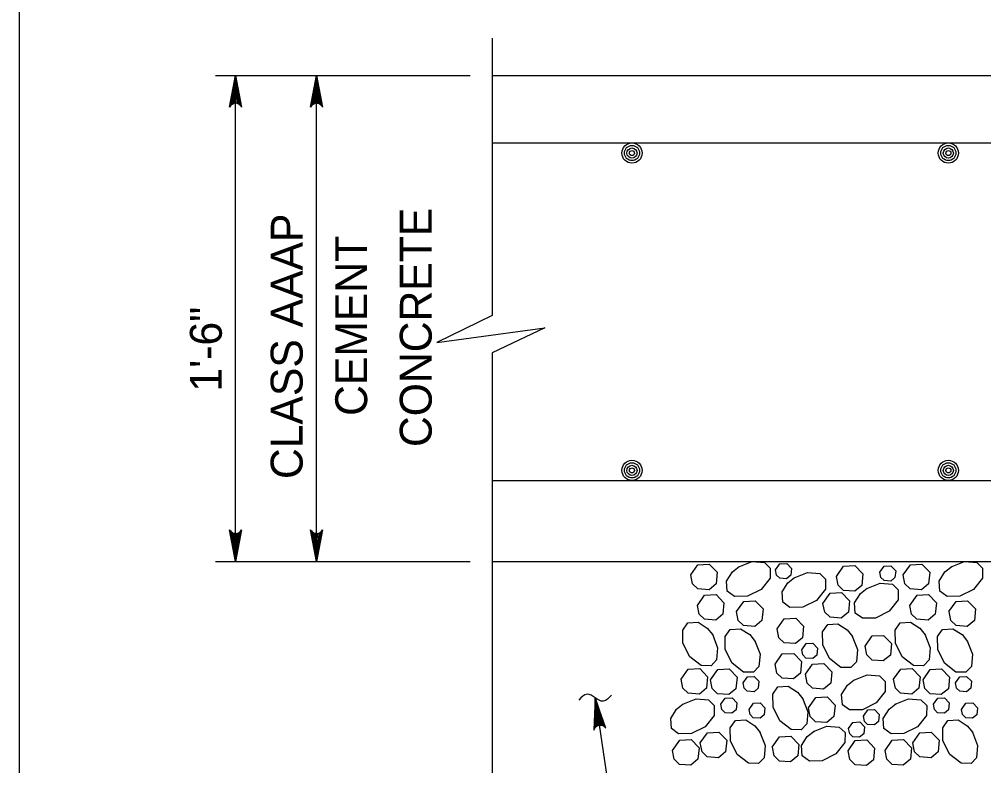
# Model space of a CAD drawing. Extents: x 636530 to 644067, y 294168 to 299122.
# Drawn here: x 641569.8 to 641660.5, y 296409.2 to 296479.4 of the extents above; entities that cross this region are included whole.
import ezdxf

# ---------------------------------------------------------------- set-up
doc = ezdxf.new("R2010")
doc.units = 0
doc.layers.add('1', color=7, linetype='Continuous')

msp = doc.modelspace()

# ---------------------------------------------------------------- linework, layer by layer
at = {"layer": '1'}
for p, q in [((641569.783, 296529.476), (641569.783, 295965.476)), ((641614.269, 296477.597), (641614.269, 296451.523)), ((641588.232, 296474.097), (641612.211, 296474.097)), ((641590.136, 296428.377), (641590.136, 296474.097)), ((641597.756, 296428.377), (641597.756, 296474.097)), ((641614.269, 296474.097), (641756.611, 296474.097)), ((641614.269, 296467.748), (641661.364, 296467.748)), ((641614.269, 296448.005), (641614.269, 296403.665)), ((641614.269, 296435.997), (641661.364, 296435.997)), ((641588.232, 296428.377), (641612.211, 296428.377)), ((641614.269, 296428.377), (641756.611, 296428.377)), ((641623.967, 296415.555), (641626.442, 296398.829))]:
    msp.add_line(p, q, dxfattribs=at)
for points in [[(641590.136, 296474.097), (641590.695, 296471.115), (641590.616, 296471.23), (641590.536, 296471.345), (641590.436, 296471.404), (641590.336, 296471.463), (641590.236, 296471.48), (641590.136, 296471.497), (641590.036, 296471.48), (641589.936, 296471.463), (641589.836, 296471.404), (641589.736, 296471.345), (641589.657, 296471.23), (641589.577, 296471.115), (641590.136, 296474.097), (641589.657, 296471.23), (641589.736, 296471.345), (641590.136, 296474.097), (641589.836, 296471.404), (641589.936, 296471.463), (641590.136, 296474.097), (641590.036, 296471.48), (641590.136, 296471.497), (641590.136, 296474.097), (641590.236, 296471.48), (641590.336, 296471.463), (641590.136, 296474.097), (641590.436, 296471.404), (641590.536, 296471.345), (641590.136, 296474.097), (641590.616, 296471.23)], [(641597.756, 296474.097), (641598.315, 296471.115), (641598.236, 296471.23), (641598.156, 296471.345), (641598.056, 296471.404), (641597.956, 296471.463), (641597.856, 296471.48), (641597.756, 296471.497), (641597.656, 296471.48), (641597.556, 296471.463), (641597.456, 296471.404), (641597.356, 296471.345), (641597.277, 296471.23), (641597.197, 296471.115), (641597.756, 296474.097), (641597.277, 296471.23), (641597.356, 296471.345), (641597.756, 296474.097), (641597.456, 296471.404), (641597.556, 296471.463), (641597.756, 296474.097), (641597.656, 296471.48), (641597.756, 296471.497), (641597.756, 296474.097), (641597.856, 296471.48), (641597.956, 296471.463), (641597.756, 296474.097), (641598.056, 296471.404), (641598.156, 296471.345), (641597.756, 296474.097), (641598.236, 296471.23)], [(641614.269, 296451.523), (641609.084, 296448.986), (641619.233, 296450.366), (641614.269, 296448.005)], [(641590.136, 296428.377), (641589.577, 296431.36), (641589.657, 296431.245), (641589.736, 296431.13), (641589.836, 296431.071), (641589.936, 296431.012), (641590.036, 296430.995), (641590.136, 296430.977), (641590.236, 296430.995), (641590.336, 296431.012), (641590.436, 296431.071), (641590.536, 296431.13), (641590.616, 296431.245), (641590.695, 296431.36), (641590.136, 296428.377), (641590.616, 296431.245), (641590.536, 296431.13), (641590.136, 296428.377), (641590.436, 296431.071), (641590.336, 296431.012), (641590.136, 296428.377), (641590.236, 296430.995), (641590.136, 296430.977), (641590.136, 296428.377), (641590.036, 296430.995), (641589.936, 296431.012), (641590.136, 296428.377), (641589.836, 296431.071), (641589.736, 296431.13), (641590.136, 296428.377), (641589.657, 296431.245)], [(641597.756, 296428.377), (641597.197, 296431.36), (641597.277, 296431.245), (641597.356, 296431.13), (641597.456, 296431.071), (641597.556, 296431.012), (641597.656, 296430.995), (641597.756, 296430.977), (641597.856, 296430.995), (641597.956, 296431.012), (641598.056, 296431.071), (641598.156, 296431.13), (641598.236, 296431.245), (641598.315, 296431.36), (641597.756, 296428.377), (641598.236, 296431.245), (641598.156, 296431.13), (641597.756, 296428.377), (641598.056, 296431.071), (641597.956, 296431.012), (641597.756, 296428.377), (641597.856, 296430.995), (641597.756, 296430.977), (641597.756, 296428.377), (641597.656, 296430.995), (641597.556, 296431.012), (641597.756, 296428.377), (641597.456, 296431.071), (641597.356, 296431.13), (641597.756, 296428.377), (641597.277, 296431.245)], [(641638.73, 296428.377), (641639.885, 296428.278), (641640.434, 296427.756), (641640.417, 296426.818), (641639.583, 296425.753), (641638.295, 296425.109), (641637.081, 296425.088), (641636.398, 296425.573), (641636.333, 296426.54), (641636.888, 296427.405), (641637.523, 296427.911)], [(641637.472, 296427.879), (641638.73, 296428.377)], [(641658.718, 296428.377), (641659.873, 296428.278), (641660.422, 296427.756), (641660.405, 296426.818), (641659.572, 296425.753), (641658.284, 296425.109), (641657.07, 296425.088), (641656.387, 296425.573), (641656.322, 296426.54), (641656.876, 296427.405), (641657.511, 296427.911)], [(641657.46, 296427.879), (641658.718, 296428.377)], [(641632.961, 296427.114), (641633.633, 296428.071), (641634.706, 296428.132), (641635.452, 296427.358), (641635.344, 296426.274), (641634.681, 296425.723), (641633.622, 296425.799), (641633.123, 296426.283), (641632.961, 296427.114)], [(641640.942, 296427.583), (641641.345, 296428.157), (641641.989, 296428.193), (641642.437, 296427.729), (641642.372, 296427.079), (641641.974, 296426.748), (641641.338, 296426.794), (641641.039, 296427.084), (641640.942, 296427.583)], [(641646.667, 296426.969), (641647.339, 296427.925), (641648.412, 296427.987), (641649.159, 296427.213), (641649.051, 296426.129), (641648.388, 296425.577), (641647.328, 296425.654), (641646.829, 296426.138), (641646.667, 296426.969)], [(641650.746, 296427.362), (641651.149, 296427.936), (641651.793, 296427.973), (641652.241, 296427.508), (641652.176, 296426.858), (641651.779, 296426.527), (641651.142, 296426.573), (641650.843, 296426.863), (641650.746, 296427.362)], [(641652.949, 296427.114), (641653.621, 296428.071), (641654.695, 296428.132), (641655.441, 296427.358), (641655.333, 296426.274), (641654.67, 296425.723), (641653.61, 296425.799), (641653.111, 296426.283), (641652.95, 296427.114)], [(641642.684, 296426.846), (641643.941, 296427.345), (641645.097, 296427.245), (641645.646, 296426.723), (641645.628, 296425.786), (641644.795, 296424.72), (641643.507, 296424.076), (641642.293, 296424.055), (641641.61, 296424.541), (641641.545, 296425.507), (641642.1, 296426.372), (641642.735, 296426.879)], [(641649.516, 296425.83), (641650.774, 296426.328), (641651.929, 296426.228), (641652.478, 296425.706), (641652.461, 296424.769), (641651.627, 296423.704), (641650.339, 296423.06), (641649.126, 296423.038), (641648.442, 296423.524), (641648.378, 296424.491), (641648.932, 296425.355), (641649.567, 296425.862)], [(641633.593, 296424.251), (641634.265, 296425.208), (641635.339, 296425.269), (641636.085, 296424.495), (641635.977, 296423.411), (641635.314, 296422.86), (641634.254, 296422.936), (641633.756, 296423.42), (641633.594, 296424.251)], [(641645.402, 296424.439), (641646.074, 296425.395), (641647.147, 296425.457), (641647.894, 296424.683), (641647.786, 296423.599), (641647.123, 296423.047), (641646.063, 296423.124), (641645.564, 296423.608), (641645.402, 296424.439)], [(641653.582, 296424.251), (641654.254, 296425.208), (641655.327, 296425.269), (641656.073, 296424.495), (641655.965, 296423.411), (641655.302, 296422.86), (641654.243, 296422.936), (641653.744, 296423.42), (641653.582, 296424.251)], [(641637.269, 296423.666), (641637.941, 296424.622), (641639.014, 296424.683), (641639.76, 296423.91), (641639.652, 296422.826), (641638.989, 296422.274), (641637.93, 296422.351), (641637.431, 296422.834), (641637.269, 296423.665)], [(641657.257, 296423.666), (641657.929, 296424.622), (641659.003, 296424.683), (641659.749, 296423.91), (641659.641, 296422.826), (641658.978, 296422.274), (641657.918, 296422.351), (641657.42, 296422.834), (641657.258, 296423.665)], [(641641.091, 296422.039), (641641.763, 296422.996), (641642.836, 296423.057), (641643.583, 296422.283), (641643.475, 296421.199), (641642.812, 296420.648), (641641.752, 296420.724), (641641.253, 296421.208), (641641.091, 296422.039)], [(641634.992, 296421.527), (641635.491, 296420.269), (641635.391, 296419.114), (641634.869, 296418.565), (641633.931, 296418.582), (641632.866, 296419.416), (641632.222, 296420.704), (641632.201, 296421.917), (641632.686, 296422.601), (641633.653, 296422.665), (641634.518, 296422.111), (641635.024, 296421.476)], [(641638.978, 296420.917), (641639.476, 296419.659), (641639.377, 296418.504), (641638.855, 296417.955), (641637.917, 296417.972), (641636.852, 296418.806), (641636.208, 296420.094), (641636.187, 296421.307), (641636.672, 296421.991), (641637.639, 296422.055), (641638.504, 296421.501), (641639.01, 296420.866)], [(641648.148, 296421.364), (641648.647, 296420.107), (641648.547, 296418.951), (641648.025, 296418.402), (641647.087, 296418.42), (641646.022, 296419.253), (641645.378, 296420.541), (641645.357, 296421.755), (641645.842, 296422.438), (641646.809, 296422.502), (641647.674, 296421.948), (641648.18, 296421.313)], [(641654.981, 296421.527), (641655.479, 296420.269), (641655.379, 296419.114), (641654.857, 296418.565), (641653.92, 296418.582), (641652.855, 296419.416), (641652.211, 296420.704), (641652.189, 296421.917), (641652.675, 296422.601), (641653.642, 296422.665), (641654.506, 296422.111), (641655.013, 296421.476)], [(641658.966, 296420.917), (641659.465, 296419.659), (641659.365, 296418.504), (641658.843, 296417.955), (641657.906, 296417.972), (641656.84, 296418.806), (641656.197, 296420.094), (641656.175, 296421.307), (641656.661, 296421.991), (641657.627, 296422.055), (641658.492, 296421.501), (641658.999, 296420.866)], [(641649.356, 296420.413), (641650.028, 296421.369), (641651.101, 296421.43), (641651.848, 296420.657), (641651.74, 296419.573), (641651.077, 296419.021), (641650.017, 296419.098), (641649.518, 296419.581), (641649.356, 296420.413)], [(641643.401, 296420.08), (641643.804, 296420.654), (641644.448, 296420.691), (641644.896, 296420.226), (641644.831, 296419.576), (641644.433, 296419.245), (641643.797, 296419.291), (641643.498, 296419.581), (641643.401, 296420.08)], [(641640.903, 296418.719), (641641.575, 296419.675), (641642.648, 296419.736), (641643.394, 296418.963), (641643.286, 296417.878), (641642.623, 296417.327), (641641.563, 296417.404), (641641.065, 296417.887), (641640.903, 296418.718)], [(641643.743, 296417.769), (641644.416, 296418.725), (641645.489, 296418.787), (641646.235, 296418.013), (641646.127, 296416.929), (641645.464, 296416.377), (641644.404, 296416.454), (641643.906, 296416.938), (641643.744, 296417.769)], [(641632.058, 296417.295), (641632.73, 296418.252), (641633.803, 296418.313), (641634.549, 296417.539), (641634.441, 296416.455), (641633.778, 296415.904), (641632.719, 296415.98), (641632.22, 296416.464), (641632.058, 296417.295)], [(641634.823, 296417.254), (641635.495, 296418.211), (641636.569, 296418.272), (641637.315, 296417.498), (641637.207, 296416.414), (641636.544, 296415.863), (641635.484, 296415.94), (641634.986, 296416.423), (641634.824, 296417.254)], [(641637.882, 296416.959), (641638.285, 296417.533), (641638.93, 296417.57), (641639.377, 296417.105), (641639.312, 296416.455), (641638.915, 296416.124), (641638.279, 296416.17), (641637.979, 296416.46), (641637.882, 296416.959)], [(641648.296, 296417.208), (641649.554, 296417.706), (641650.709, 296417.606), (641651.258, 296417.084), (641651.241, 296416.147), (641650.407, 296415.082), (641649.119, 296414.438), (641647.906, 296414.416), (641647.222, 296414.902), (641647.158, 296415.869), (641647.712, 296416.733), (641648.347, 296417.24)], [(641652.046, 296417.295), (641652.718, 296418.252), (641653.792, 296418.313), (641654.538, 296417.539), (641654.43, 296416.455), (641653.767, 296415.904), (641652.707, 296415.98), (641652.209, 296416.464), (641652.047, 296417.295)], [(641654.812, 296417.254), (641655.484, 296418.211), (641656.557, 296418.272), (641657.304, 296417.498), (641657.196, 296416.414), (641656.532, 296415.863), (641655.473, 296415.94), (641654.974, 296416.423), (641654.812, 296417.254)], [(641657.871, 296416.959), (641658.274, 296417.533), (641658.918, 296417.57), (641659.366, 296417.105), (641659.301, 296416.455), (641658.903, 296416.124), (641658.267, 296416.17), (641657.968, 296416.46), (641657.871, 296416.959)], [(641643.471, 296415.508), (641643.97, 296414.25), (641643.87, 296413.095), (641643.348, 296412.546), (641642.41, 296412.563), (641641.345, 296413.397), (641640.701, 296414.684), (641640.68, 296415.898), (641641.165, 296416.581), (641642.132, 296416.646), (641642.997, 296416.092), (641643.503, 296415.457)], [(641623.967, 296415.555), (641623.85, 296412.523), (641623.912, 296412.648), (641623.974, 296412.774), (641624.065, 296412.847), (641624.155, 296412.92), (641624.251, 296412.952), (641624.348, 296412.983), (641624.449, 296412.981), (641624.55, 296412.979), (641624.658, 296412.935), (641624.766, 296412.891), (641624.861, 296412.789), (641624.957, 296412.687), (641623.967, 296415.555), (641624.861, 296412.789), (641624.766, 296412.891), (641623.967, 296415.555), (641624.658, 296412.935), (641624.55, 296412.979), (641623.967, 296415.555), (641624.449, 296412.981), (641624.348, 296412.983), (641623.967, 296415.555), (641624.251, 296412.952), (641624.155, 296412.92), (641623.967, 296415.555), (641624.065, 296412.847), (641623.974, 296412.774), (641623.967, 296415.555), (641623.912, 296412.648)], [(641632.209, 296414.961), (641633.467, 296415.46), (641634.622, 296415.36), (641635.172, 296414.838), (641635.154, 296413.9), (641634.321, 296412.835), (641633.033, 296412.191), (641631.819, 296412.17), (641631.136, 296412.655), (641631.071, 296413.622), (641631.625, 296414.487), (641632.26, 296414.993)], [(641635.801, 296414.941), (641636.205, 296415.515), (641636.849, 296415.552), (641637.296, 296415.088), (641637.232, 296414.437), (641636.834, 296414.106), (641636.198, 296414.153), (641635.899, 296414.443), (641635.802, 296414.941)], [(641638.449, 296414.469), (641638.853, 296415.042), (641639.497, 296415.079), (641639.945, 296414.615), (641639.88, 296413.965), (641639.482, 296413.634), (641638.846, 296413.68), (641638.547, 296413.97), (641638.45, 296414.468)], [(641644.042, 296414.623), (641644.715, 296415.579), (641645.788, 296415.64), (641646.534, 296414.867), (641646.426, 296413.783), (641645.763, 296413.231), (641644.703, 296413.308), (641644.205, 296413.791), (641644.043, 296414.623)], [(641652.198, 296414.961), (641653.456, 296415.46), (641654.611, 296415.36), (641655.16, 296414.838), (641655.143, 296413.9), (641654.309, 296412.835), (641653.021, 296412.191), (641651.808, 296412.17), (641651.124, 296412.655), (641651.06, 296413.622), (641651.614, 296414.487), (641652.249, 296414.993)], [(641655.79, 296414.941), (641656.193, 296415.515), (641656.837, 296415.552), (641657.285, 296415.088), (641657.22, 296414.437), (641656.822, 296414.106), (641656.186, 296414.153), (641655.887, 296414.443), (641655.79, 296414.941)], [(641658.438, 296414.469), (641658.841, 296415.042), (641659.485, 296415.079), (641659.933, 296414.615), (641659.868, 296413.965), (641659.471, 296413.634), (641658.835, 296413.68), (641658.535, 296413.97), (641658.438, 296414.468)], [(641649.201, 296413.838), (641649.605, 296414.412), (641650.249, 296414.449), (641650.696, 296413.985), (641650.632, 296413.334), (641650.234, 296413.003), (641649.598, 296413.049), (641649.299, 296413.339), (641649.202, 296413.838)], [(641639.465, 296412.335), (641639.964, 296411.078), (641639.864, 296409.922), (641639.342, 296409.373), (641638.405, 296409.391), (641637.339, 296410.224), (641636.696, 296411.512), (641636.674, 296412.726), (641637.16, 296413.409), (641638.127, 296413.474), (641638.991, 296412.92), (641639.498, 296412.285)], [(641647.814, 296412.672), (641648.218, 296413.246), (641648.862, 296413.282), (641649.309, 296412.818), (641649.245, 296412.168), (641648.847, 296411.837), (641648.211, 296411.883), (641647.912, 296412.173), (641647.815, 296412.672)], [(641659.454, 296412.335), (641659.953, 296411.078), (641659.853, 296409.922), (641659.331, 296409.373), (641658.393, 296409.391), (641657.328, 296410.224), (641656.684, 296411.512), (641656.663, 296412.726), (641657.148, 296413.409), (641658.115, 296413.474), (641658.98, 296412.92), (641659.486, 296412.285)], [(641633.857, 296411.311), (641634.529, 296412.267), (641635.602, 296412.329), (641636.349, 296411.555), (641636.241, 296410.471), (641635.577, 296409.919), (641634.518, 296409.996), (641634.019, 296410.48), (641633.857, 296411.311)], [(641644.512, 296412.399), (641645.77, 296412.898), (641646.925, 296412.798), (641647.474, 296412.276), (641647.457, 296411.338), (641646.623, 296410.273), (641645.336, 296409.629), (641644.122, 296409.608), (641643.439, 296410.093), (641643.374, 296411.06), (641643.928, 296411.925), (641644.563, 296412.431)], [(641653.845, 296411.311), (641654.517, 296412.267), (641655.591, 296412.329), (641656.337, 296411.555), (641656.229, 296410.471), (641655.566, 296409.919), (641654.506, 296409.996), (641654.008, 296410.48), (641653.846, 296411.311)], [(641631.249, 296410.61), (641631.922, 296411.566), (641632.995, 296411.627), (641633.741, 296410.854), (641633.633, 296409.769), (641632.97, 296409.218), (641631.91, 296409.295), (641631.412, 296409.778), (641631.25, 296410.609)], [(641640.635, 296410.925), (641641.308, 296411.881), (641642.381, 296411.942), (641643.127, 296411.169), (641643.019, 296410.085), (641642.356, 296409.533), (641641.296, 296409.61), (641640.798, 296410.093), (641640.636, 296410.925)], [(641647.769, 296410.57), (641648.442, 296411.526), (641649.515, 296411.588), (641650.261, 296410.814), (641650.153, 296409.73), (641649.49, 296409.178), (641648.43, 296409.255), (641647.932, 296409.739), (641647.77, 296410.57)], [(641651.238, 296410.61), (641651.91, 296411.566), (641652.984, 296411.627), (641653.73, 296410.854), (641653.622, 296409.769), (641652.959, 296409.218), (641651.899, 296409.295), (641651.4, 296409.778), (641651.239, 296410.609)]]:
    msp.add_lwpolyline(points, dxfattribs=at)
for centre, radius in [((641627.431, 296466.797), 0.952), ((641627.431, 296466.797), 0.714), ((641657.195, 296466.797), 0.952), ((641657.195, 296466.797), 0.714), ((641627.431, 296466.797), 0.476), ((641627.431, 296466.797), 0.238), ((641657.195, 296466.797), 0.476), ((641657.195, 296466.797), 0.238), ((641627.431, 296436.948), 0.952), ((641627.431, 296436.948), 0.714), ((641627.431, 296436.948), 0.476), ((641657.195, 296436.948), 0.952), ((641657.195, 296436.948), 0.714), ((641657.195, 296436.948), 0.476), ((641627.431, 296436.948), 0.238), ((641657.195, 296436.948), 0.238)]:
    msp.add_circle(centre, radius, dxfattribs=at)
msp.add_spline([(641625.505, 296415.816), (641624.718, 296415.232), (641623.208, 296415.882), (641622.426, 296415.348)], degree=3, dxfattribs=at)

# ---------------------------------------------------------------- texts
for s, p in [('CONCRETE', (641608.586, 296439.141)), ('CLASS AAAP', (641596.442, 296436.129)), ('CEMENT', (641602.514, 296442.07)), ('1\'-6"', (641588.837, 296444.353))]:
    msp.add_text(s, height=3, rotation=90, dxfattribs=at).set_placement(p)

doc.saveas('drawing.dxf')
